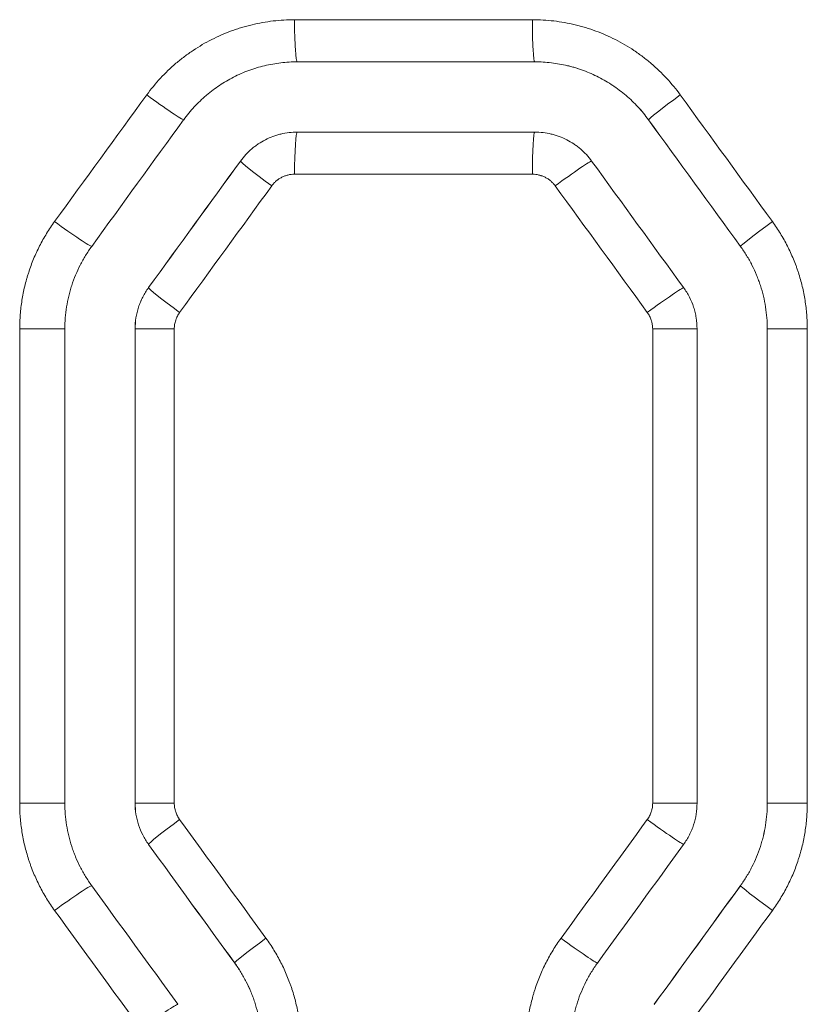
# Model space of a CAD drawing. Header units: millimetres. Extents: x 0 to 594, y 0 to 420.
# Tile 627 of 915: x 272.6 to 275.41, y 314.15 to 317.66. Entities that reach past the tile are written whole.
import ezdxf

# ---------------------------------------------------------------- set-up
doc = ezdxf.new("R2010")
doc.units = ezdxf.units.MM
doc.layers.add('1', color=7, linetype='Continuous', true_color=0xffffff)

msp = doc.modelspace()

# ---------------------------------------------------------------- linework, layer by layer
at = {"layer": '1', "color": 155, "linetype": 'Continuous', "lineweight": 13}
for p, q in [((273.5819, 317.6574), (274.4287, 317.6574)), ((274.8423, 317.3013), (274.8422, 317.3013)), ((273.3895, 317.1544), (273.3895, 317.1544)), ((274.4287, 317.1074), (273.5819, 317.1074)), ((275.1698, 316.8507), (275.1698, 316.8507)), ((273.062, 316.7038), (273.0619, 316.7038)), ((272.6031, 316.5568), (272.764, 316.5568)), ((272.6031, 314.8693), (272.6031, 316.5568)), ((273.0142, 316.5568), (273.0141, 316.5568)), ((273.0142, 314.8693), (273.0142, 316.5568)), ((273.1537, 316.5568), (273.0142, 316.5568)), ((273.1537, 316.5568), (273.1537, 314.8693)), ((274.8572, 316.5568), (275.0152, 316.5568)), ((274.8572, 314.8693), (274.8572, 316.5568)), ((275.2654, 316.5568), (275.2653, 316.5568)), ((275.2654, 314.8693), (275.2654, 316.5568)), ((275.4079, 316.5568), (275.2654, 316.5568)), ((275.4079, 316.5568), (275.4079, 314.8693)), ((272.6031, 314.8693), (272.764, 314.8693)), ((273.0142, 314.8693), (273.0141, 314.8693)), ((273.1537, 314.8693), (273.0142, 314.8693)), ((274.8572, 314.8693), (275.0152, 314.8693)), ((275.2654, 314.8693), (275.2653, 314.8693)), ((275.4079, 314.8693), (275.2654, 314.8693)), ((273.062, 314.7223), (273.0619, 314.7223)), ((275.1698, 314.5754), (275.1698, 314.5754)), ((273.3689, 314.3001), (273.3688, 314.3001))]:
    msp.add_line(p, q, dxfattribs=at)
at = {"layer": '1', "color": 155, "linetype": 'Continuous', "lineweight": 18}
for p, q in [((273.5918, 317.5074), (274.4375, 317.5074)), ((274.4375, 317.2574), (273.5918, 317.2574)), ((272.764, 314.8693), (272.764, 316.5568)), ((273.0141, 316.5568), (273.0141, 314.8693)), ((275.0152, 314.8693), (275.0152, 316.5568)), ((275.2653, 316.5568), (275.2653, 314.8693))]:
    msp.add_line(p, q, dxfattribs=at)
at = {"layer": '1', "color": 155, "linetype": 'Continuous', "lineweight": 13}
for centre, major_axis, ratio, start_param, end_param in [((273.5918, 317.6574), (0, 0.15), 0.066313, 1.570796, 3.141593), ((274.4375, 317.6574), (0, 0.15), 0.058581, 1.570796, 3.141593), ((273.0662, 317.3897), (-0.1213, 0.0882), 0.041886, 1.513239, 3.084483), ((274.9636, 317.3895), (0.1213, 0.0882), 0.031645, 1.614304, 3.135141), ((281.1488, 307.6153), (112.3996, -154.4982), 0.003891, 1.62835, 1.631272), ((280.2344, 308.7845), (104.5689, -143.9226), 0.003625, 1.624237, 1.627373), ((273.5918, 317.1074), (0, -0.15), 0.066313, 3.141593, 4.712389), ((274.4375, 317.1074), (0, -0.15), 0.058581, 3.141593, 4.712389), ((280.7195, 328.4394), (-109.3393, -150.4941), 0.003789, 1.49549, 1.498493), ((273.5109, 317.0662), (0.1213, -0.0882), 0.039485, 3.148046, 4.658126), ((274.5188, 317.0661), (-0.1213, -0.0882), 0.034043, 3.187946, 4.759191), ((281.337, 329.1125), (-113.0782, -155.4331), 0.003913, 1.493156, 1.496065), ((272.7386, 316.9391), (-0.1213, 0.0882), 0.043656, 1.510812, 3.082057), ((275.2912, 316.9389), (0.1213, 0.0882), 0.029879, 1.61188, 3.135141), ((273.1833, 316.6156), (0.1213, -0.0882), 0.041255, 3.148047, 4.6557), ((274.8463, 316.6155), (-0.1213, -0.0882), 0.032276, 3.185522, 4.756766), ((273.1833, 314.8105), (0.1213, 0.0882), 0.041255, 1.627485, 3.135138), ((280.8647, 303.0381), (109.6733, -150.7473), 0.003797, 1.643397, 1.646207), ((274.8463, 314.8106), (-0.1213, 0.0882), 0.032276, 1.526419, 3.097663), ((280.4925, 303.3354), (107.6632, -148.1845), 0.003732, 1.642146, 1.645003), ((272.7386, 314.487), (-0.1213, -0.0882), 0.043656, 3.201129, 4.772373), ((281.1547, 324.1017), (-113.4423, -156.1469), 0.00393, 1.509896, 1.512606), ((275.2912, 314.4872), (0.1213, -0.0882), 0.029879, 3.148044, 4.671305), ((281.4278, 324.253), (-114.9936, -158.0672), 0.00398, 1.509194, 1.51187), ((273.4903, 314.3883), (0.1213, 0.0882), 0.039597, 1.625212, 3.135139), ((274.5394, 314.3884), (-0.1213, 0.0882), 0.033931, 1.524147, 3.095392), ((273.0455, 314.0648), (-0.1213, -0.0882), 0.041997, 3.198855, 4.7701)]:
    msp.add_ellipse(centre, major_axis=major_axis, ratio=ratio, start_param=start_param, end_param=end_param, dxfattribs=at)
at = {"layer": '1', "color": 155, "linetype": 'Continuous', "lineweight": 18}
for centre, major_axis, ratio, start_param, end_param in [((281.1823, 329.554), (-111.7167, -153.7704), 0.00387, 1.490902, 1.493842), ((280.7507, 307.9904), (108.4863, -149.3189), 0.00376, 1.627437, 1.630461), ((280.4976, 328.0801), (-106.8338, -147.0416), 0.003704, 1.496042, 1.499115), ((280.6969, 307.6492), (108.0157, -148.6706), 0.003744, 1.629017, 1.632054), ((281.4305, 301.9158), (113.5034, -156.2326), 0.003931, 1.647292, 1.650003), ((280.558, 323.5581), (-106.7297, -146.899), 0.0037, 1.51042, 1.5133), ((281.2403, 301.7833), (112.1186, -154.3243), 0.003884, 1.648215, 1.65096), ((280.6041, 323.2036), (-107.0784, -147.3793), 0.003712, 1.512045, 1.514915)]:
    msp.add_ellipse(centre, major_axis=major_axis, ratio=ratio, start_param=start_param, end_param=end_param, dxfattribs=at)
at = {"layer": '1', "color": 155, "linetype": 'Continuous', "lineweight": 13}
for points, knots in [([(273.0555, 317.3897), (273.0707, 317.4105), (273.087, 317.4303), (273.1217, 317.4678), (273.1402, 317.4855), (273.1646, 317.5063), (273.1696, 317.5104), (273.1796, 317.5184), (273.1847, 317.5224), (273.2, 317.5339), (273.2105, 317.5413), (273.2423, 317.5625), (273.2642, 317.5753), (273.3095, 317.5983), (273.3329, 317.6085), (273.363, 317.6196), (273.3691, 317.6217), (273.3813, 317.6258), (273.3874, 317.6278), (273.4058, 317.6333), (273.4181, 317.6366), (273.4552, 317.6455), (273.4802, 317.6499), (273.5307, 317.6559), (273.5561, 317.6574), (273.5819, 317.6574)], [0, 0, 0, 0, 0.125, 0.125, 0.25, 0.25, 0.28125, 0.28125, 0.3125, 0.3125, 0.375, 0.375, 0.5, 0.5, 0.625, 0.625, 0.65625, 0.65625, 0.6875, 0.6875, 0.75, 0.75, 0.875, 0.875, 1, 1, 1, 1]), ([(274.4287, 317.6574), (274.4545, 317.6574), (274.4801, 317.6559), (274.5308, 317.6499), (274.556, 317.6454), (274.5872, 317.6379), (274.5934, 317.6363), (274.6027, 317.6338), (274.6058, 317.6329), (274.612, 317.6312), (274.6151, 317.6303), (274.6304, 317.6256), (274.6425, 317.6215), (274.6784, 317.6083), (274.7017, 317.5981), (274.747, 317.5751), (274.7691, 317.5622), (274.7932, 317.5461), (274.7958, 317.5443), (274.8011, 317.5407), (274.8038, 317.5388), (274.8116, 317.5332), (274.8168, 317.5294), (274.8321, 317.5179), (274.8421, 317.5099), (274.8712, 317.4851), (274.8895, 317.4674), (274.9241, 317.4301), (274.9404, 317.4103), (274.9556, 317.3895)], [0, 0, 0, 0, 0.125, 0.125, 0.25, 0.25, 0.28125, 0.28125, 0.296875, 0.296875, 0.3125, 0.3125, 0.375, 0.375, 0.5, 0.5, 0.625, 0.625, 0.640625, 0.640625, 0.65625, 0.65625, 0.6875, 0.6875, 0.75, 0.75, 0.875, 0.875, 1, 1, 1, 1]), ([(274.8423, 317.3013), (274.8306, 317.3174), (274.8181, 317.3326), (274.7915, 317.3613), (274.7774, 317.3748), (274.7551, 317.3939), (274.7436, 317.4031), (274.7317, 317.4119), (274.7236, 317.4176), (274.7196, 317.4204), (274.699, 317.4342), (274.6821, 317.4441), (274.6472, 317.4618), (274.6293, 317.4696), (274.6018, 317.4798), (274.5925, 317.483), (274.5783, 317.4872), (274.5736, 317.4886), (274.564, 317.4912), (274.5592, 317.4924), (274.5353, 317.4982), (274.5159, 317.5016), (274.477, 317.5063), (274.4573, 317.5074), (274.4375, 317.5074)], [0, 0, 0, 0, 0.125, 0.125, 0.25, 0.25, 0.3125, 0.34375, 0.34375, 0.375, 0.375, 0.5, 0.5, 0.625, 0.625, 0.6875, 0.6875, 0.71875, 0.71875, 0.75, 0.75, 0.875, 0.875, 1, 1, 1, 1]), ([(273.5819, 317.1074), (273.5779, 317.1074), (273.5701, 317.107), (273.5623, 317.1056), (273.5566, 317.1042), (273.5546, 317.1037), (273.5509, 317.1025), (273.549, 317.1019), (273.5435, 317.0999), (273.5363, 317.0967), (273.5295, 317.0928), (273.5254, 317.09), (273.5246, 317.0895), (273.523, 317.0883), (273.5206, 317.0866), (273.5183, 317.0847), (273.5138, 317.0809), (273.511, 317.0782), (273.5057, 317.0725), (273.5032, 317.0694), (273.5008, 317.0662)], [0, 0, 0, 0, 0.125, 0.25, 0.25, 0.3125, 0.3125, 0.375, 0.375, 0.5, 0.625, 0.625, 0.65625, 0.65625, 0.6875, 0.75, 0.75, 0.875, 0.875, 1, 1, 1, 1]), ([(274.5101, 317.0661), (274.5078, 317.0693), (274.5028, 317.0754), (274.497, 317.0809), (274.4925, 317.0848), (274.4909, 317.086), (274.4878, 317.0884), (274.4862, 317.0895), (274.4812, 317.0928), (274.4745, 317.0967), (274.4672, 317.0999), (274.4626, 317.1016), (274.4616, 317.1019), (274.4597, 317.1026), (274.4569, 317.1035), (274.4541, 317.1042), (274.4483, 317.1056), (274.4445, 317.1063), (274.4367, 317.1072), (274.4327, 317.1074), (274.4287, 317.1074)], [0, 0, 0, 0, 0.125, 0.25, 0.25, 0.3125, 0.3125, 0.375, 0.375, 0.5, 0.625, 0.625, 0.65625, 0.65625, 0.6875, 0.75, 0.75, 0.875, 0.875, 1, 1, 1, 1]), ([(272.6031, 316.5568), (272.6031, 316.574), (272.6038, 316.5911), (272.6065, 316.625), (272.6105, 316.6588), (272.6171, 316.6921), (272.6231, 316.717), (272.6263, 316.7294), (272.63, 316.7417), (272.6325, 316.75), (272.6338, 316.754), (272.6404, 316.7744), (272.6463, 316.7904), (272.6593, 316.8217), (272.6736, 316.8525), (272.6901, 316.8821), (272.7079, 316.911), (272.7174, 316.9252), (272.7275, 316.9391)], [0, 0, 0, 0, 0.125, 0.125, 0.25, 0.375, 0.375, 0.4375, 0.46875, 0.46875, 0.5, 0.5, 0.625, 0.625, 0.75, 0.875, 0.875, 1, 1, 1, 1]), ([(275.2835, 316.9389), (275.2936, 316.925), (275.3031, 316.9108), (275.3209, 316.8818), (275.3375, 316.8522), (275.3518, 316.8213), (275.3616, 316.7977), (275.3647, 316.7897), (275.3692, 316.7777), (275.3706, 316.7736), (275.3734, 316.7655), (275.3748, 316.7615), (275.3814, 316.7412), (275.386, 316.7248), (275.3939, 316.6918), (275.4005, 316.6586), (275.4045, 316.6249), (275.4072, 316.591), (275.4079, 316.574), (275.4079, 316.5568)], [0, 0, 0, 0, 0.125, 0.125, 0.25, 0.375, 0.375, 0.4375, 0.4375, 0.46875, 0.46875, 0.5, 0.5, 0.625, 0.625, 0.75, 0.875, 0.875, 1, 1, 1, 1]), ([(275.2654, 316.5568), (275.2654, 316.57), (275.2648, 316.5832), (275.2628, 316.6092), (275.2597, 316.6351), (275.2546, 316.6606), (275.2485, 316.686), (275.245, 316.6986), (275.2399, 316.7143), (275.2389, 316.7174), (275.2367, 316.7236), (275.2356, 316.7267), (275.2322, 316.736), (275.2298, 316.7421), (275.2223, 316.7603), (275.2113, 316.784), (275.1985, 316.8068), (275.1849, 316.8291), (275.1776, 316.84), (275.1698, 316.8507)], [0, 0, 0, 0, 0.125, 0.125, 0.25, 0.375, 0.375, 0.5, 0.5, 0.53125, 0.53125, 0.5625, 0.5625, 0.625, 0.625, 0.75, 0.875, 0.875, 1, 1, 1, 1]), ([(273.0142, 316.5568), (273.0142, 316.57), (273.0152, 316.5831), (273.0193, 316.6088), (273.0224, 316.6215), (273.0274, 316.6371), (273.0285, 316.6402), (273.0308, 316.6464), (273.032, 316.6495), (273.0357, 316.6585), (273.0385, 316.6645), (273.0474, 316.6819), (273.0542, 316.6931), (273.062, 316.7038)], [0, 0, 0, 0, 0.25, 0.25, 0.5, 0.5, 0.5625, 0.5625, 0.625, 0.625, 0.75, 0.75, 1, 1, 1, 1]), ([(273.1728, 316.6156), (273.1697, 316.6113), (273.167, 316.6069), (273.1634, 316.5999), (273.1618, 316.5963), (273.1603, 316.5927), (273.1594, 316.5902), (273.159, 316.5889), (273.1569, 316.5827), (273.1557, 316.5776), (273.1541, 316.5673), (273.1537, 316.5621), (273.1537, 316.5568)], [0, 0, 0, 0, 0.25, 0.25, 0.375, 0.4375, 0.4375, 0.5, 0.5, 0.75, 0.75, 1, 1, 1, 1]), ([(274.8572, 316.5568), (274.8572, 316.5621), (274.8568, 316.5673), (274.8555, 316.575), (274.855, 316.5776), (274.8541, 316.5814), (274.8538, 316.5827), (274.8531, 316.5852), (274.8527, 316.5865), (274.8507, 316.5927), (274.8487, 316.5975), (274.8451, 316.6045), (274.8432, 316.6079), (274.8411, 316.6112), (274.8396, 316.6134), (274.8389, 316.6144), (274.8381, 316.6155)], [0, 0, 0, 0, 0.25, 0.25, 0.375, 0.375, 0.4375, 0.4375, 0.5, 0.5, 0.75, 0.75, 0.875, 0.9375, 0.9375, 1, 1, 1, 1]), ([(272.7275, 314.487), (272.7174, 314.5009), (272.7079, 314.5151), (272.6901, 314.5441), (272.6735, 314.5738), (272.6592, 314.6047), (272.6494, 314.6283), (272.6463, 314.6363), (272.6418, 314.6483), (272.6404, 314.6524), (272.6376, 314.6605), (272.6362, 314.6645), (272.6296, 314.6849), (272.625, 314.7012), (272.6171, 314.7342), (272.6105, 314.7674), (272.6065, 314.8011), (272.6044, 314.8265), (272.6037, 314.8393), (272.6033, 314.8521), (272.6031, 314.8607), (272.6031, 314.865), (272.6031, 314.8693)], [0, 0, 0, 0, 0.125, 0.125, 0.25, 0.375, 0.375, 0.4375, 0.4375, 0.46875, 0.46875, 0.5, 0.5, 0.625, 0.625, 0.75, 0.875, 0.875, 0.9375, 0.96875, 0.96875, 1, 1, 1, 1]), ([(273.062, 314.7223), (273.0542, 314.733), (273.0474, 314.7442), (273.0356, 314.7674), (273.0306, 314.7794), (273.0255, 314.795), (273.0245, 314.7982), (273.0227, 314.8045), (273.0219, 314.8077), (273.0196, 314.8173), (273.0183, 314.8237), (273.0152, 314.843), (273.0142, 314.8561), (273.0142, 314.8693)], [0, 0, 0, 0, 0.25, 0.25, 0.5, 0.5, 0.5625, 0.5625, 0.625, 0.625, 0.75, 0.75, 1, 1, 1, 1]), ([(273.1537, 314.8693), (273.1537, 314.864), (273.1541, 314.8588), (273.1553, 314.851), (273.1561, 314.8472), (273.1571, 314.8434), (273.1578, 314.8408), (273.1582, 314.8396), (273.1602, 314.8333), (273.1642, 314.8237), (273.1697, 314.8148), (273.1728, 314.8105)], [0, 0, 0, 0, 0.25, 0.25, 0.375, 0.4375, 0.4375, 0.5, 0.5, 0.75, 1, 1, 1, 1]), ([(274.8381, 314.8106), (274.8412, 314.8149), (274.8466, 314.8238), (274.8507, 314.8334), (274.8527, 314.8397), (274.8531, 314.8409), (274.8538, 314.8435), (274.8541, 314.8447), (274.855, 314.8485), (274.8556, 314.8511), (274.8568, 314.8588), (274.8572, 314.864), (274.8572, 314.8693)], [0, 0, 0, 0, 0.25, 0.5, 0.5, 0.5625, 0.5625, 0.625, 0.625, 0.75, 0.75, 1, 1, 1, 1]), ([(275.1698, 314.5754), (275.1776, 314.5861), (275.1849, 314.597), (275.1985, 314.6193), (275.2112, 314.642), (275.2222, 314.6656), (275.2322, 314.6897), (275.2367, 314.702), (275.2418, 314.7176), (275.2428, 314.7208), (275.2447, 314.7271), (275.2456, 314.7302), (275.2483, 314.7397), (275.25, 314.7461), (275.2546, 314.7652), (275.2597, 314.7909), (275.2628, 314.8168), (275.2648, 314.843), (275.2654, 314.8561), (275.2654, 314.8693)], [0, 0, 0, 0, 0.125, 0.125, 0.25, 0.375, 0.375, 0.5, 0.5, 0.53125, 0.53125, 0.5625, 0.5625, 0.625, 0.625, 0.75, 0.875, 0.875, 1, 1, 1, 1]), ([(275.4079, 314.8693), (275.4079, 314.8521), (275.4072, 314.8351), (275.4045, 314.8011), (275.4005, 314.7674), (275.3939, 314.734), (275.3879, 314.7091), (275.3857, 314.7009), (275.3822, 314.6885), (275.381, 314.6844), (275.3785, 314.6762), (275.3772, 314.6721), (275.3706, 314.6518), (275.3647, 314.6358), (275.3517, 314.6045), (275.3375, 314.5738), (275.3209, 314.5442), (275.3031, 314.5153), (275.2936, 314.5011), (275.2835, 314.4872)], [0, 0, 0, 0, 0.125, 0.125, 0.25, 0.375, 0.375, 0.4375, 0.4375, 0.46875, 0.46875, 0.5, 0.5, 0.625, 0.625, 0.75, 0.875, 0.875, 1, 1, 1, 1]), ([(273.4802, 314.3883), (273.4903, 314.3744), (273.4998, 314.3602), (273.5176, 314.3312), (273.5342, 314.3016), (273.5484, 314.2707), (273.5582, 314.2471), (273.5614, 314.2392), (273.5658, 314.2271), (273.5673, 314.2231), (273.5701, 314.215), (273.5714, 314.2109), (273.578, 314.1906), (273.5827, 314.1742), (273.5906, 314.1412), (273.5972, 314.108), (273.6012, 314.0743), (273.6039, 314.0405), (273.6045, 314.0234), (273.6045, 314.0062)], [0, 0, 0, 0, 0.125, 0.125, 0.25, 0.375, 0.375, 0.4375, 0.4375, 0.46875, 0.46875, 0.5, 0.5, 0.625, 0.625, 0.75, 0.875, 0.875, 1, 1, 1, 1]), ([(274.4064, 314.0062), (274.4064, 314.0234), (274.4071, 314.0405), (274.4098, 314.0744), (274.4138, 314.1082), (274.4204, 314.1415), (274.4264, 314.1664), (274.4296, 314.1788), (274.4333, 314.1911), (274.4358, 314.1993), (274.4371, 314.2034), (274.4437, 314.2238), (274.4496, 314.2397), (274.4626, 314.2711), (274.4768, 314.3018), (274.4934, 314.3314), (274.5112, 314.3603), (274.5207, 314.3745), (274.5308, 314.3884)], [0, 0, 0, 0, 0.125, 0.125, 0.25, 0.375, 0.375, 0.4375, 0.46875, 0.46875, 0.5, 0.5, 0.625, 0.625, 0.75, 0.875, 0.875, 1, 1, 1, 1]), ([(273.4645, 314.0062), (273.4645, 314.0194), (273.4639, 314.0326), (273.4619, 314.0586), (273.4588, 314.0845), (273.4537, 314.1101), (273.4476, 314.1354), (273.4441, 314.148), (273.439, 314.1637), (273.438, 314.1668), (273.4358, 314.173), (273.4347, 314.1761), (273.4313, 314.1854), (273.4289, 314.1915), (273.4214, 314.2097), (273.4104, 314.2334), (273.3976, 314.2562), (273.384, 314.2785), (273.3767, 314.2895), (273.3689, 314.3001)], [0, 0, 0, 0, 0.125, 0.125, 0.25, 0.375, 0.375, 0.5, 0.5, 0.53125, 0.53125, 0.5625, 0.5625, 0.625, 0.625, 0.75, 0.875, 0.875, 1, 1, 1, 1])]:
    msp.add_open_spline(points, degree=3, knots=knots, dxfattribs=at)
at = {"layer": '1', "color": 155, "linetype": 'Continuous', "lineweight": 18}
for points, knots in [([(273.1871, 317.3013), (273.1988, 317.3174), (273.2113, 317.3326), (273.238, 317.3614), (273.2522, 317.375), (273.2709, 317.3911), (273.2748, 317.3942), (273.2825, 317.4004), (273.2864, 317.4034), (273.2982, 317.4124), (273.3062, 317.418), (273.3307, 317.4343), (273.3475, 317.4442), (273.3824, 317.4619), (273.4003, 317.4698), (273.4235, 317.4783), (273.4282, 317.48), (273.4376, 317.4831), (273.4423, 317.4846), (273.4564, 317.4889), (273.4658, 317.4914), (273.4944, 317.4982), (273.5136, 317.5017), (273.5524, 317.5063), (273.572, 317.5074), (273.5918, 317.5074)], [0, 0, 0, 0, 0.125, 0.125, 0.25, 0.25, 0.28125, 0.28125, 0.3125, 0.3125, 0.375, 0.375, 0.5, 0.5, 0.625, 0.625, 0.65625, 0.65625, 0.6875, 0.6875, 0.75, 0.75, 0.875, 0.875, 1, 1, 1, 1]), ([(274.4375, 317.5074), (274.4573, 317.5074), (274.477, 317.5063), (274.5159, 317.5016), (274.5353, 317.4982), (274.5593, 317.4924), (274.564, 317.4912), (274.5736, 317.4886), (274.5784, 317.4872), (274.5925, 317.4829), (274.6018, 317.4798), (274.6294, 317.4696), (274.6473, 317.4618), (274.6821, 317.444), (274.699, 317.4341), (274.7196, 317.4204), (274.7236, 317.4176), (274.7317, 317.4119), (274.7357, 317.4089), (274.7474, 317.4), (274.7551, 317.3939), (274.7774, 317.3748), (274.7915, 317.3613), (274.8181, 317.3325), (274.8306, 317.3174), (274.8422, 317.3013)], [0, 0, 0, 0, 0.125, 0.125, 0.25, 0.25, 0.28125, 0.28125, 0.3125, 0.3125, 0.375, 0.375, 0.5, 0.5, 0.625, 0.625, 0.65625, 0.65625, 0.6875, 0.6875, 0.75, 0.75, 0.875, 0.875, 1, 1, 1, 1]), ([(273.5918, 317.2574), (273.5819, 317.2574), (273.5721, 317.2568), (273.5526, 317.2545), (273.5429, 317.2528), (273.531, 317.2499), (273.5286, 317.2493), (273.5238, 317.248), (273.5214, 317.2473), (273.5143, 317.2452), (273.5097, 317.2436), (273.4959, 317.2385), (273.487, 317.2346), (273.4695, 317.2257), (273.4611, 317.2208), (273.4508, 317.2139), (273.4488, 317.2125), (273.4447, 317.2097), (273.4427, 317.2082), (273.4369, 317.2037), (273.433, 317.2007), (273.4219, 317.1911), (273.4148, 317.1844), (273.4015, 317.17), (273.3953, 317.1624), (273.3895, 317.1544)], [0, 0, 0, 0, 0.125, 0.125, 0.25, 0.25, 0.28125, 0.28125, 0.3125, 0.3125, 0.375, 0.375, 0.5, 0.5, 0.625, 0.625, 0.65625, 0.65625, 0.6875, 0.6875, 0.75, 0.75, 0.875, 0.875, 1, 1, 1, 1]), ([(273.3895, 317.1544), (273.3954, 317.1624), (273.4016, 317.17), (273.4149, 317.1843), (273.4219, 317.1911), (273.4331, 317.2006), (273.4388, 317.2052), (273.4448, 317.2096), (273.4488, 317.2125), (273.4508, 317.2139), (273.4611, 317.2208), (273.4695, 317.2257), (273.487, 317.2346), (273.4959, 317.2385), (273.5097, 317.2436), (273.5143, 317.2452), (273.5214, 317.2473), (273.5238, 317.248), (273.5286, 317.2493), (273.531, 317.2499), (273.5429, 317.2528), (273.5526, 317.2545), (273.5721, 317.2568), (273.5819, 317.2574), (273.5918, 317.2574)], [0, 0, 0, 0, 0.125, 0.125, 0.25, 0.25, 0.3125, 0.34375, 0.34375, 0.375, 0.375, 0.5, 0.5, 0.625, 0.625, 0.6875, 0.6875, 0.71875, 0.71875, 0.75, 0.75, 0.875, 0.875, 1, 1, 1, 1]), ([(274.6399, 317.1544), (274.634, 317.1624), (274.6215, 317.1776), (274.6074, 317.1912), (274.598, 317.1992), (274.5961, 317.2008), (274.5922, 317.2039), (274.5902, 317.2054), (274.5843, 317.2099), (274.5803, 317.2127), (274.5681, 317.2209), (274.5597, 317.2258), (274.5423, 317.2347), (274.5333, 317.2386), (274.5217, 317.2429), (274.5193, 317.2437), (274.5147, 317.2453), (274.5123, 317.246), (274.5052, 317.2481), (274.5005, 317.2494), (274.4862, 317.2528), (274.4766, 317.2545), (274.4572, 317.2568), (274.4474, 317.2574), (274.4375, 317.2574)], [0, 0, 0, 0, 0.125, 0.25, 0.25, 0.28125, 0.28125, 0.3125, 0.3125, 0.375, 0.375, 0.5, 0.5, 0.625, 0.625, 0.65625, 0.65625, 0.6875, 0.6875, 0.75, 0.75, 0.875, 0.875, 1, 1, 1, 1]), ([(272.764, 316.5568), (272.764, 316.57), (272.7645, 316.5832), (272.7665, 316.6093), (272.7696, 316.6352), (272.7747, 316.6609), (272.7793, 316.68), (272.781, 316.6864), (272.7837, 316.6959), (272.7846, 316.699), (272.7865, 316.7054), (272.7875, 316.7085), (272.7926, 316.7241), (272.7972, 316.7364), (272.8072, 316.7605), (272.8181, 316.7841), (272.8308, 316.8069), (272.8445, 316.8291), (272.8518, 316.84), (272.8595, 316.8507)], [0, 0, 0, 0, 0.125, 0.125, 0.25, 0.375, 0.375, 0.4375, 0.4375, 0.46875, 0.46875, 0.5, 0.5, 0.625, 0.625, 0.75, 0.875, 0.875, 1, 1, 1, 1]), ([(275.1698, 316.8507), (275.1775, 316.84), (275.1848, 316.8291), (275.1985, 316.8068), (275.2112, 316.784), (275.2222, 316.7603), (275.2297, 316.7421), (275.2321, 316.736), (275.2355, 316.7267), (275.2367, 316.7236), (275.2388, 316.7174), (275.2399, 316.7142), (275.2449, 316.6986), (275.2485, 316.686), (275.2546, 316.6606), (275.2596, 316.6351), (275.2627, 316.6092), (275.2648, 316.5831), (275.2653, 316.57), (275.2653, 316.5568)], [0, 0, 0, 0, 0.125, 0.125, 0.25, 0.375, 0.375, 0.4375, 0.4375, 0.46875, 0.46875, 0.5, 0.5, 0.625, 0.625, 0.75, 0.875, 0.875, 1, 1, 1, 1]), ([(273.0619, 316.7038), (273.0541, 316.6931), (273.0473, 316.6819), (273.0384, 316.6645), (273.0357, 316.6586), (273.0319, 316.6495), (273.0307, 316.6464), (273.0284, 316.6402), (273.0273, 316.6371), (273.0223, 316.6215), (273.0192, 316.6088), (273.0152, 316.5831), (273.0141, 316.57), (273.0141, 316.5568)], [0, 0, 0, 0, 0.25, 0.25, 0.375, 0.375, 0.4375, 0.4375, 0.5, 0.5, 0.75, 0.75, 1, 1, 1, 1]), ([(275.0152, 316.5568), (275.0152, 316.57), (275.0141, 316.5831), (275.0111, 316.6024), (275.0098, 316.6089), (275.0075, 316.6184), (275.0067, 316.6216), (275.0049, 316.6279), (275.0039, 316.6311), (274.9988, 316.6467), (274.9938, 316.6588), (274.982, 316.682), (274.9752, 316.6931), (274.9674, 316.7038)], [0, 0, 0, 0, 0.25, 0.25, 0.375, 0.375, 0.4375, 0.4375, 0.5, 0.5, 0.75, 0.75, 1, 1, 1, 1]), ([(272.8595, 314.5754), (272.8518, 314.5861), (272.8445, 314.597), (272.8308, 314.6193), (272.818, 314.6421), (272.8071, 314.6658), (272.7995, 314.684), (272.7971, 314.6901), (272.7937, 314.6994), (272.7926, 314.7025), (272.7904, 314.7087), (272.7894, 314.7119), (272.7843, 314.7275), (272.7808, 314.7401), (272.7747, 314.7655), (272.7696, 314.791), (272.7665, 314.8169), (272.7645, 314.843), (272.764, 314.8561), (272.764, 314.8693)], [0, 0, 0, 0, 0.125, 0.125, 0.25, 0.375, 0.375, 0.4375, 0.4375, 0.46875, 0.46875, 0.5, 0.5, 0.625, 0.625, 0.75, 0.875, 0.875, 1, 1, 1, 1]), ([(273.0141, 314.8693), (273.0141, 314.8561), (273.0152, 314.843), (273.0182, 314.8237), (273.0195, 314.8173), (273.0218, 314.8077), (273.0226, 314.8045), (273.0244, 314.7982), (273.0254, 314.795), (273.0305, 314.7794), (273.0355, 314.7673), (273.0473, 314.7442), (273.0541, 314.733), (273.0619, 314.7223)], [0, 0, 0, 0, 0.25, 0.25, 0.375, 0.375, 0.4375, 0.4375, 0.5, 0.5, 0.75, 0.75, 1, 1, 1, 1]), ([(274.9674, 314.7223), (274.9752, 314.733), (274.982, 314.7442), (274.9909, 314.7616), (274.9936, 314.7676), (274.9974, 314.7767), (274.9986, 314.7797), (275.0009, 314.7859), (275.002, 314.789), (275.007, 314.8047), (275.0101, 314.8173), (275.0141, 314.8431), (275.0152, 314.8561), (275.0152, 314.8693)], [0, 0, 0, 0, 0.25, 0.25, 0.375, 0.375, 0.4375, 0.4375, 0.5, 0.5, 0.75, 0.75, 1, 1, 1, 1]), ([(275.2653, 314.8693), (275.2653, 314.8561), (275.2648, 314.843), (275.2627, 314.8169), (275.2596, 314.7909), (275.2545, 314.7652), (275.2499, 314.7461), (275.2483, 314.7398), (275.2456, 314.7303), (275.2446, 314.7271), (275.2427, 314.7208), (275.2417, 314.7176), (275.2366, 314.702), (275.2321, 314.6897), (275.2221, 314.6656), (275.2112, 314.642), (275.1985, 314.6193), (275.1848, 314.597), (275.1775, 314.5861), (275.1698, 314.5754)], [0, 0, 0, 0, 0.125, 0.125, 0.25, 0.375, 0.375, 0.4375, 0.4375, 0.46875, 0.46875, 0.5, 0.5, 0.625, 0.625, 0.75, 0.875, 0.875, 1, 1, 1, 1]), ([(273.3688, 314.3001), (273.3766, 314.2894), (273.3839, 314.2785), (273.3976, 314.2562), (273.4103, 314.2334), (273.4213, 314.2097), (273.4288, 314.1915), (273.4312, 314.1854), (273.4346, 314.1761), (273.4357, 314.173), (273.4379, 314.1668), (273.4389, 314.1637), (273.444, 314.148), (273.4476, 314.1354), (273.4537, 314.11), (273.4587, 314.0845), (273.4618, 314.0586), (273.4639, 314.0325), (273.4644, 314.0194), (273.4644, 314.0062)], [0, 0, 0, 0, 0.125, 0.125, 0.25, 0.375, 0.375, 0.4375, 0.4375, 0.46875, 0.46875, 0.5, 0.5, 0.625, 0.625, 0.75, 0.875, 0.875, 1, 1, 1, 1]), ([(274.565, 314.0062), (274.565, 314.0194), (274.5655, 314.0326), (274.5675, 314.0587), (274.5706, 314.0846), (274.5757, 314.1103), (274.5803, 314.1294), (274.582, 314.1358), (274.5847, 314.1453), (274.5856, 314.1484), (274.5875, 314.1547), (274.5885, 314.1579), (274.5936, 314.1735), (274.5982, 314.1858), (274.6082, 314.2099), (274.6191, 314.2335), (274.6318, 314.2563), (274.6455, 314.2785), (274.6527, 314.2894), (274.6605, 314.3001)], [0, 0, 0, 0, 0.125, 0.125, 0.25, 0.375, 0.375, 0.4375, 0.4375, 0.46875, 0.46875, 0.5, 0.5, 0.625, 0.625, 0.75, 0.875, 0.875, 1, 1, 1, 1])]:
    msp.add_open_spline(points, degree=3, knots=knots, dxfattribs=at)
at = {"layer": '1', "color": 155, "linetype": 'Continuous', "lineweight": 13}
for points in [[(272.7275, 316.9391), (272.8368, 317.0893), (272.9462, 317.2395), (273.0555, 317.3897)], [(274.8381, 316.6155), (274.7288, 316.7657), (274.6194, 316.9159), (274.5101, 317.0661)], [(274.5308, 314.3884), (274.6332, 314.5291), (274.7357, 314.6699), (274.8381, 314.8106)], [(273.0348, 314.0648), (272.9324, 314.2056), (272.83, 314.3463), (272.7275, 314.487)]]:
    msp.add_open_spline(points, degree=3, dxfattribs=at)

doc.saveas('drawing.dxf')
